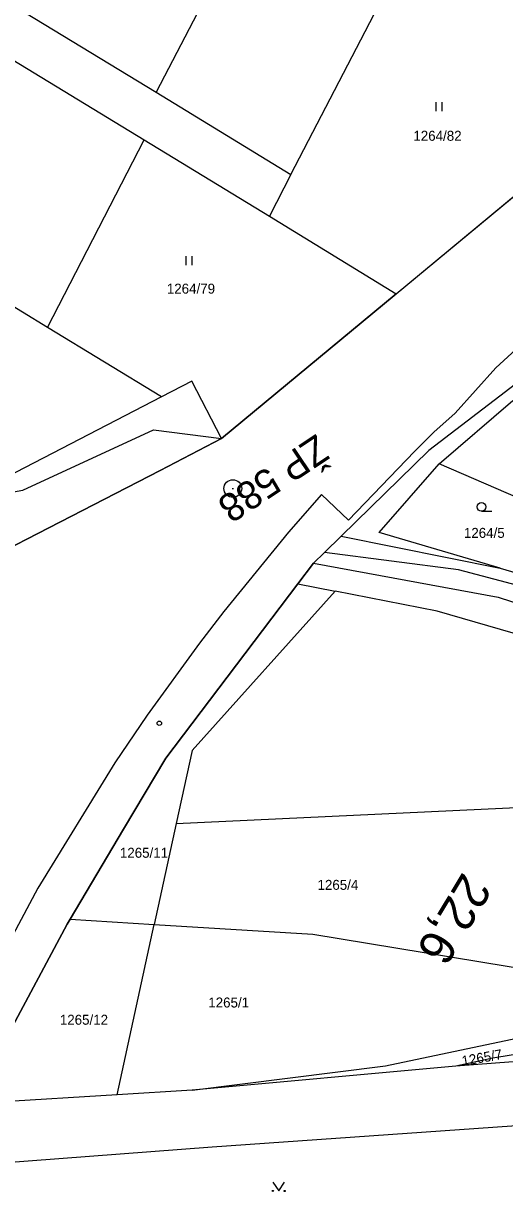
# Model space of a CAD drawing. Extents: x -793666 to -785424, y -1118958 to -1108761.
# Drawn here: x -792570.9 to -792489, y -1110162.1 to -1109962 of the extents above; entities that cross this region are included whole.
import ezdxf

# ---------------------------------------------------------------- set-up
doc = ezdxf.new("R2010")
doc.units = 0
for name, color, linetype in [('1', 7, 'Continuous'), ('Hranice parcel', 7, 'Continuous'), ('Parcelní čísla', 7, 'Continuous'), ('Vrstva 53', 7, 'Continuous'), ('Vrstva 63', 7, 'Continuous'), ('Vrstva 7', 7, 'Continuous'), ('Značky kultur', 7, 'Continuous')]:
    doc.layers.add(name, color=color, linetype=linetype)

msp = doc.modelspace()

# ---------------------------------------------------------------- linework, layer by layer
at = {"layer": '1'}
msp.add_line((-792520.18, -1110042.35), (-792515.55, -1110046.71), dxfattribs=at)
for points in [[(-792466.72, -1110000.66), (-792478.32, -1110010.31), (-792483.6, -1110014.46), (-792490.48, -1110020.72), (-792497.39, -1110028.45), (-792501.05, -1110031.68), (-792504.31, -1110034.99), (-792515.55, -1110046.71)], [(-792520.18, -1110042.35), (-792525.76, -1110048.77), (-792536.81, -1110062.27), (-792540.95, -1110067.66), (-792549.85, -1110079.92), (-792555.36, -1110088.05), (-792568.48, -1110109.4), (-792580.36, -1110131.61), (-792584.74, -1110140.75), (-792587.25, -1110146.23), (-792591.15, -1110155.22), (-792591.33, -1110155.64), (-792593.22, -1110160.27), (-792595.37, -1110165.76), (-792598.91, -1110175.34), (-792601.89, -1110184), (-792609.05, -1110208.22), (-792614.63, -1110232.71), (-792618.7, -1110257.45), (-792621.24, -1110282.73), (-792622.5, -1110318.4)]]:
    msp.add_lwpolyline(points, dxfattribs=at)
msp.add_circle((-792547.79, -1110081.32), 0.375, dxfattribs=at)
at = {"layer": 'Hranice parcel'}
for p, q in [((-792519.12, -1109917.38), (-792548.33, -1109973.78)), ((-792525.39, -1109987.79), (-792499.77, -1109938.38)), ((-792570.58, -1109960.21), (-792548.33, -1109973.78)), ((-792576, -1109966.26), (-792550.35, -1109981.9)), ((-792548.33, -1109973.78), (-792525.39, -1109987.79)), ((-792507.44, -1110008.1), (-792468.07, -1109975.45)), ((-792566.85, -1110013.86), (-792550.35, -1109981.9)), ((-792550.35, -1109981.9), (-792529.03, -1109994.87)), ((-792525.39, -1109987.79), (-792529.03, -1109994.87)), ((-792529.03, -1109994.87), (-792507.44, -1110008.1)), ((-792566.85, -1110013.86), (-792583.12, -1110003.91)), ((-792507.44, -1110008.1), (-792537.18, -1110032.76)), ((-792547.41, -1110025.67), (-792566.85, -1110013.86)), ((-792542.24, -1110022.99), (-792547.41, -1110025.67)), ((-792537.18, -1110032.76), (-792542.24, -1110022.99)), ((-792500.11, -1110037.12), (-792487.55, -1110026.29)), ((-792475.51, -1110047.72), (-792500.11, -1110037.12)), ((-792519.67, -1110052.2), (-792516.81, -1110049.41)), ((-792516.81, -1110049.41), (-792489.74, -1110054.89)), ((-792519.67, -1110052.2), (-792521.55, -1110054.04)), ((-792524.19, -1110057.53), (-792521.55, -1110054.04)), ((-792489.74, -1110054.89), (-792483.16, -1110056.82)), ((-792524.19, -1110057.53), (-792517.85, -1110058.78)), ((-792544.91, -1110098.39), (-792473.97, -1110095.05)), ((-792544.91, -1110098.39), (-792548.64, -1110115.6)), ((-792562.99, -1110114.71), (-792548.64, -1110115.6)), ((-792554.95, -1110144.64), (-792548.64, -1110115.6)), ((-792462.68, -1110137.11), (-792497.25, -1110139.78)), ((-792497.25, -1110139.78), (-792542.21, -1110143.85)), ((-792554.95, -1110144.64), (-792579.9, -1110146.2)), ((-792542.21, -1110143.85), (-792554.95, -1110144.64)), ((-792538.81, -1110153.52), (-792461.57, -1110148.1)), ((-792584.67, -1110156.97), (-792538.81, -1110153.52))]:
    msp.add_line(p, q, dxfattribs=at)
for points in [[(-792443.53, -1109993.3), (-792471.37, -1110011.46), (-792501.89, -1110034.83), (-792516.81, -1110049.41)], [(-792630.51, -1110011.16), (-792624.03, -1110015.45), (-792597.59, -1110037.81), (-792581.89, -1110043.53), (-792571.05, -1110041.59), (-792548.79, -1110031.29), (-792537.18, -1110032.76)], [(-792547.41, -1110025.67), (-792576.93, -1110040.94), (-792585.81, -1110038.49), (-792596.55, -1110031.94)], [(-792537.18, -1110032.76), (-792547.64, -1110038.22), (-792570.38, -1110049.94), (-792575.7, -1110052.69), (-792590.28, -1110048.67), (-792603.7, -1110040.3)], [(-792489.74, -1110054.89), (-792510.36, -1110048.83), (-792500.11, -1110037.12)], [(-792413.95, -1110079.89), (-792432.89, -1110078.52), (-792465.63, -1110063.39), (-792496.83, -1110055.18), (-792519.67, -1110052.2)], [(-792521.55, -1110054.04), (-792490.04, -1110059.84), (-792469.09, -1110066.62), (-792456.65, -1110071.16), (-792435.12, -1110081.73)], [(-792562.99, -1110114.71), (-792553.88, -1110099.37), (-792546.69, -1110087.26), (-792524.19, -1110057.53)], [(-792517.85, -1110058.78), (-792542.21, -1110085.97), (-792544.91, -1110098.39)], [(-792469.85, -1110071.05), (-792500.46, -1110062.21), (-792517.85, -1110058.78)], [(-792579.9, -1110146.2), (-792563.49, -1110115.56), (-792562.99, -1110114.71)], [(-792548.64, -1110115.6), (-792521.63, -1110117.28), (-792478.86, -1110124.3)], [(-792542.21, -1110143.85), (-792509.25, -1110139.68), (-792480.42, -1110133.64)], [(-792480.94, -1110136.77), (-792490.97, -1110138.39), (-792497.25, -1110139.78)]]:
    msp.add_lwpolyline(points, dxfattribs=at)
at = {"layer": 'Vrstva 53'}
for points in [[(-792619.92, -1110077.28), (-792614.54, -1110062.94), (-792603.7, -1110040.3), (-792590.28, -1110048.67), (-792575.7, -1110052.69), (-792570.38, -1110049.94), (-792547.64, -1110038.22), (-792537.18, -1110032.76), (-792484.01, -1109988.67), (-792468.07, -1109975.45), (-792427.01, -1109945.27)], [(-792412.59, -1109960.02), (-792408.62, -1109967.32), (-792408.62, -1109969.07), (-792408.62, -1109970.51), (-792443.53, -1109993.3), (-792471.37, -1110011.46), (-792501.89, -1110034.83), (-792516.81, -1110049.41), (-792519.67, -1110052.2), (-792521.55, -1110054.04), (-792524.19, -1110057.53), (-792546.69, -1110087.26), (-792553.88, -1110099.37), (-792562.99, -1110114.71), (-792563.49, -1110115.56), (-792579.9, -1110146.2), (-792584.67, -1110156.97), (-792585.44, -1110159.39), (-792598.98, -1110199.86)]]:
    msp.add_lwpolyline(points, dxfattribs=at)
at = {"layer": 'Vrstva 63'}
msp.add_line((-792535.37, -1110041.31), (-792535.17, -1110041.31), dxfattribs=at)
msp.add_circle((-792535.27, -1110041.31), 1.51, dxfattribs=at)
at = {"layer": 'Značky kultur'}
for p, q in [((-792500.63, -1109976.98), (-792500.63, -1109975.48)), ((-792499.63, -1109976.98), (-792499.63, -1109975.48)), ((-792543.19, -1110003.23), (-792543.19, -1110001.73)), ((-792542.19, -1110003.23), (-792542.19, -1110001.73)), ((-792492.9, -1110045.19), (-792491.15, -1110045.19))]:
    msp.add_line(p, q, dxfattribs=at)
msp.add_lwpolyline([(-792528.44, -1110159.53), (-792527.44, -1110161.03), (-792526.44, -1110159.53)], dxfattribs=at)
for centre, radius in [((-792492.9, -1110044.44), 0.75), ((-792528.44, -1110161.03), 0.1), ((-792526.44, -1110161.03), 0.1)]:
    msp.add_circle(centre, radius, dxfattribs=at)

# ---------------------------------------------------------------- texts
at = {"layer": 'Parcelní čísla'}
for s, p in [('1264/82', (-792504.51, -1109982.04)), ('1264/79', (-792546.51, -1110008.09)), ('1264/5', (-792495.9, -1110049.72)), ('1265/11', (-792554.51, -1110104.24)), ('1265/4', (-792520.84, -1110109.71)), ('1265/1', (-792539.45, -1110129.76)), ('1265/12', (-792564.74, -1110132.7))]:
    msp.add_text(s, height=1.7, dxfattribs=at).set_placement(p)
msp.add_text('1265/7', height=1.7, rotation=10, dxfattribs=at).set_placement((-792496.11, -1110139.74))
at = {"layer": 'Vrstva 63'}
msp.add_text('ŽP 588', height=4.8, rotation=213.7211, dxfattribs=at).set_placement((-792521.01, -1110031.9))
at = {"layer": 'Vrstva 7'}
msp.add_text('22,6', height=6, rotation=238.9953, dxfattribs=at).set_placement((-792496.05, -1110106.5))

doc.saveas('drawing.dxf')
